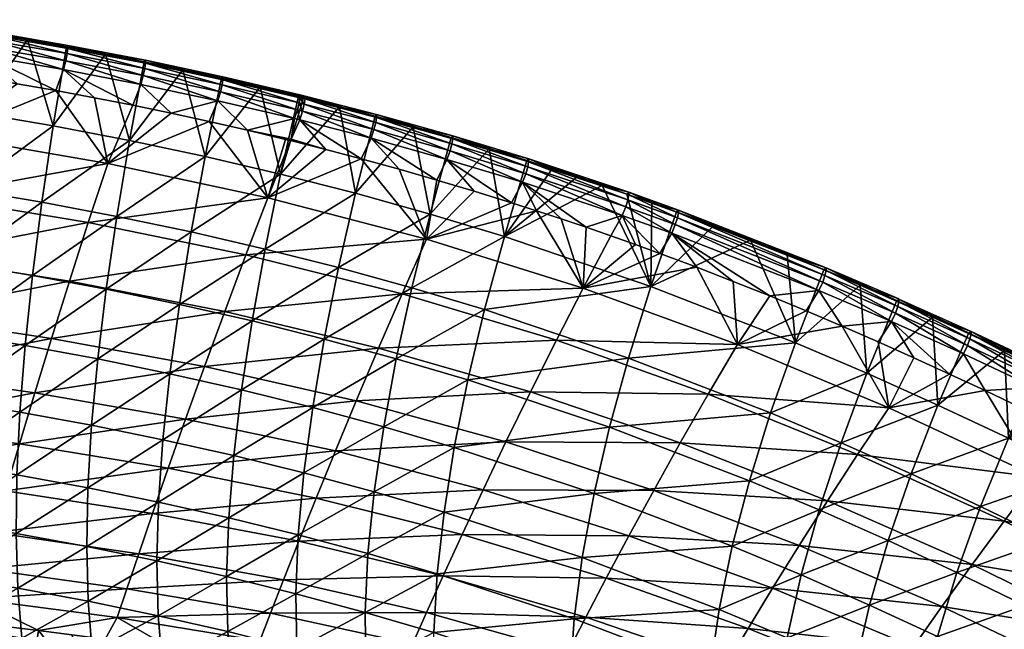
# Model space of a CAD drawing. Header units: millimetres. Extents: x -296 to 288, y -231 to 354.
# Tile 339 of 345: x 83 to 164, y 299 to 349. Entities that reach past the tile are written whole.
import ezdxf

# ---------------------------------------------------------------- set-up
doc = ezdxf.new("R2010")
doc.units = ezdxf.units.MM
doc.header["$MEASUREMENT"] = 0
doc.layers.add('Výchozí', color=7, linetype='Continuous', true_color=0x000000)

msp = doc.modelspace()

# ---------------------------------------------------------------- meshes
at = {"layer": 'Výchozí'}
mesh = msp.add_polyface(dxfattribs=at)
corners = [(74.26, 348.495, 304.073), (74.264, 348.742, 303.21), (74.264, 348.742, 303.21), (74.26, 348.495, 304.073), (74.214, 348.059, 304.832), (74.214, 348.059, 304.832), (74.26, 348.495, 304.073), (74.214, 348.059, 304.832), (80.698, 347.492, 304.083), (80.701, 347.738, 303.219), (74.264, 348.742, 303.21), (74.26, 348.495, 304.073), (80.648, 347.058, 304.84), (80.542, 346.461, 305.457), (74.116, 347.459, 305.452), (80.371, 345.735, 305.905), (73.957, 346.731, 305.904), (87.119, 346.384, 304.092), (87.121, 346.629, 303.228), (87.066, 345.953, 304.847), (86.952, 345.358, 305.461), (86.768, 344.635, 305.906), (86.769, 344.635, 305.906), (77.392, 348.134, 301.273), (74.176, 348.625, 301.275), (83.813, 347.077, 301.27), (80.605, 347.618, 301.272), (87.017, 346.507, 301.268), (74.176, 348.625, 301.275), (74.176, 348.625, 301.275), (82.973, 343.475, 306.247), (86.147, 342.913, 306.245), (86.147, 342.913, 306.245), (76.609, 344.518, 306.251), (79.793, 344.009, 306.249), (73.423, 345.003, 306.252), (79.793, 344.009, 306.249)]
mesh.append_faces([[corners[k] for k in face] for face in [(0, 1, 2, 2), (0, 2, 3, 3), (4, 0, 3, 3), (5, 6, 7, 7), (8, 9, 10, 10), (8, 10, 11, 11), (12, 8, 11, 11), (12, 11, 5, 5), (13, 12, 5, 5), (13, 5, 14, 14), (15, 13, 14, 14), (15, 14, 16, 16), (17, 18, 9, 9), (17, 9, 8, 8), (19, 17, 8, 8), (19, 8, 12, 12), (20, 19, 12, 12), (20, 12, 13, 13), (21, 20, 13, 13), (21, 13, 15, 15), (22, 20, 21, 21), (10, 23, 24, 24), (9, 25, 26, 26), (18, 27, 25, 25), (9, 26, 23, 23), (28, 2, 1, 1), (29, 10, 24, 24), (18, 25, 9, 9), (10, 9, 23, 23), (15, 30, 31, 31), (15, 31, 21, 21), (21, 31, 32, 32), (21, 32, 22, 22), (16, 33, 34, 34), (16, 34, 15, 15), (16, 35, 33, 33), (30, 15, 36, 36)]])
mesh = msp.add_polyface(dxfattribs=at)
corners = [(95.528, 319.613, 201.071), (96.306, 325.316, 228.185), (102.282, 323.952, 228.286), (91.155, 332.56, 254.018), (92.199, 338.805, 278.489), (98.437, 337.484, 278.516), (97.279, 331.278, 254.078), (90.282, 326.562, 228.089), (89.591, 320.828, 200.938), (84.992, 333.721, 253.964), (85.926, 340.001, 278.464), (84.219, 327.688, 228.003), (83.615, 321.925, 200.818), (78.793, 334.771, 253.915), (79.623, 341.083, 278.443), (78.119, 328.707, 227.925), (77.604, 322.915, 200.71), (72.548, 335.726, 253.87), (73.289, 342.065, 278.422), (71.953, 329.636, 227.854), (71.508, 323.821, 200.61), (99.771, 343.918, 301.26), (102.941, 343.189, 301.257), (93.407, 345.278, 301.264), (96.593, 344.615, 301.262), (90.215, 345.908, 301.266), (93.407, 345.278, 301.264), (87.017, 346.507, 301.268), (90.215, 345.908, 301.266), (96.593, 344.615, 301.262), (99.771, 343.918, 301.26), (87.017, 346.507, 301.268), (87.017, 346.507, 301.268), (83.813, 347.077, 301.27), (87.017, 346.507, 301.268), (77.392, 348.134, 301.273), (80.605, 347.618, 301.272), (80.605, 347.618, 301.272), (83.813, 347.077, 301.27), (87.266, 327.217, 304.969), (74.388, 329.252, 305.088), (73.119, 324.429, 303.602), (85.797, 322.523, 303.455), (100.032, 324.731, 304.83), (88.809, 332.045, 305.844), (75.72, 334.213, 305.923), (101.775, 329.388, 305.751), (90.409, 336.908, 306.132), (77.101, 339.208, 306.164), (103.584, 334.081, 306.094), (82.973, 343.475, 306.247), (79.793, 344.009, 306.249), (76.609, 344.518, 306.251), (86.147, 342.913, 306.245), (82.973, 343.475, 306.247), (73.423, 345.003, 306.252), (98.766, 340.361, 306.238), (89.315, 342.322, 306.243), (86.147, 342.913, 306.245), (92.474, 341.7, 306.241), (95.624, 341.047, 306.239), (86.147, 342.913, 306.245)]
mesh.append_faces([[corners[k] for k in face] for face in [(0, 1, 2, 2), (3, 4, 5, 5), (3, 5, 6, 6), (7, 3, 6, 6), (7, 6, 1, 1), (8, 7, 1, 1), (9, 10, 4, 4), (9, 4, 3, 3), (11, 9, 3, 3), (11, 3, 7, 7), (12, 11, 7, 7), (12, 7, 8, 8), (13, 14, 10, 10), (13, 10, 9, 9), (15, 13, 9, 9), (15, 9, 11, 11), (16, 15, 11, 11), (16, 11, 12, 12), (17, 18, 14, 14), (17, 14, 13, 13), (19, 13, 15, 15), (20, 15, 16, 16), (21, 22, 5, 5), (23, 24, 4, 4), (25, 26, 4, 4), (27, 28, 10, 10), (5, 29, 30, 30), (31, 32, 10, 10), (33, 34, 10, 10), (35, 36, 14, 14), (37, 38, 14, 14), (24, 5, 4, 4), (38, 10, 14, 14), (10, 28, 4, 4), (39, 40, 41, 41), (39, 41, 42, 42), (43, 39, 42, 42), (44, 45, 40, 40), (44, 40, 39, 39), (46, 44, 39, 39), (46, 39, 43, 43), (47, 48, 45, 45), (47, 45, 44, 44), (49, 47, 44, 44), (49, 44, 46, 46), (50, 51, 48, 48), (48, 51, 52, 52), (53, 54, 48, 48), (55, 48, 52, 52), (47, 49, 56, 56), (57, 58, 47, 47), (47, 59, 57, 57), (47, 56, 60, 60), (59, 47, 60, 60), (47, 58, 61, 61), (61, 48, 47, 47)]])
mesh = msp.add_polyface(dxfattribs=at)
corners = [(87.119, 346.384, 304.092), (87.121, 346.629, 303.228), (87.121, 346.629, 303.228), (87.119, 346.384, 304.092), (87.066, 345.953, 304.847), (87.066, 345.953, 304.847), (86.953, 345.358, 305.461), (86.952, 345.358, 305.461), (86.769, 344.635, 305.906), (93.516, 345.16, 304.101), (93.519, 345.403, 303.237), (93.459, 344.731, 304.855), (93.337, 344.139, 305.465), (93.14, 343.419, 305.907), (99.883, 343.807, 304.111), (99.887, 344.047, 303.246), (99.821, 343.38, 304.862), (99.69, 342.793, 305.469), (99.478, 342.076, 305.908), (90.215, 345.908, 301.266), (87.017, 346.507, 301.268), (96.593, 344.615, 301.262), (93.407, 345.278, 301.264), (87.017, 346.507, 301.268), (89.315, 342.322, 306.243), (92.474, 341.7, 306.241), (92.474, 341.7, 306.241), (95.624, 341.047, 306.239), (86.147, 342.913, 306.245), (98.766, 340.361, 306.238)]
mesh.append_faces([[corners[k] for k in face] for face in [(0, 1, 2, 2), (0, 2, 3, 3), (4, 0, 3, 3), (4, 3, 5, 5), (6, 4, 5, 5), (6, 5, 7, 7), (8, 6, 7, 7), (9, 10, 1, 1), (9, 1, 0, 0), (11, 9, 0, 0), (11, 0, 4, 4), (12, 11, 4, 4), (12, 4, 6, 6), (13, 12, 6, 6), (13, 6, 8, 8), (14, 15, 10, 10), (14, 10, 9, 9), (16, 14, 9, 9), (16, 9, 11, 11), (17, 16, 11, 11), (17, 11, 12, 12), (18, 17, 12, 12), (18, 12, 13, 13), (1, 19, 20, 20), (10, 21, 22, 22), (10, 22, 19, 19), (23, 2, 1, 1), (23, 1, 20, 20), (10, 19, 1, 1), (10, 15, 21, 21), (8, 24, 25, 25), (8, 25, 13, 13), (13, 26, 27, 27), (13, 27, 18, 18), (8, 28, 24, 24), (18, 27, 29, 29)]])
mesh = msp.add_polyface(dxfattribs=at)
corners = [(106.22, 342.322, 304.118), (106.226, 342.56, 303.253), (99.887, 344.047, 303.246), (99.883, 343.807, 304.111), (106.153, 341.899, 304.867), (99.821, 343.38, 304.862), (106.013, 341.315, 305.471), (99.69, 342.793, 305.469), (105.787, 340.601, 305.907), (99.478, 342.076, 305.908), (106.221, 342.321, 304.118), (106.227, 342.559, 303.253), (106.154, 341.898, 304.867), (106.014, 341.314, 305.471), (105.788, 340.601, 305.907), (106.642, 342.218, 304.118), (106.575, 341.795, 304.867), (106.434, 341.211, 305.471), (106.207, 340.498, 305.907), (99.771, 343.918, 301.26), (96.593, 344.615, 301.262), (102.941, 343.189, 301.257), (106.537, 342.355, 301.383), (106.105, 342.427, 301.254), (106.105, 342.427, 301.254), (98.766, 340.361, 306.238), (101.9, 339.643, 306.235), (105.027, 338.892, 306.231), (105.504, 338.901, 306.233), (105.028, 338.891, 306.231), (108.358, 338.053, 306.227), (105.444, 338.789, 306.231)]
mesh.append_faces([[corners[k] for k in face] for face in [(0, 1, 2, 2), (0, 2, 3, 3), (4, 0, 3, 3), (4, 3, 5, 5), (6, 4, 5, 5), (6, 5, 7, 7), (8, 6, 7, 7), (8, 7, 9, 9), (10, 11, 1, 1), (10, 1, 0, 0), (12, 10, 0, 0), (12, 0, 4, 4), (13, 12, 4, 4), (13, 4, 6, 6), (14, 13, 6, 6), (14, 6, 8, 8), (15, 11, 10, 10), (16, 10, 12, 12), (17, 16, 12, 12), (17, 12, 13, 13), (18, 17, 13, 13), (18, 13, 14, 14), (2, 19, 20, 20), (21, 1, 22, 22), (21, 22, 23, 23), (1, 21, 19, 19), (1, 19, 2, 2), (24, 23, 22, 22), (9, 25, 26, 26), (9, 26, 8, 8), (26, 27, 28, 28), (27, 29, 28, 28), (26, 28, 8, 8), (28, 18, 14, 14), (30, 28, 31, 31), (28, 29, 31, 31), (14, 8, 28, 28)]])
mesh = msp.add_polyface(dxfattribs=at)
corners = [(115.43, 326.683, 254.273), (116.941, 332.749, 278.594), (123.041, 330.904, 278.622), (121.42, 324.89, 254.345), (114.15, 320.85, 228.504), (120.043, 319.104, 228.624), (113.113, 315.256, 201.524), (109.406, 328.344, 254.205), (110.804, 334.459, 278.568), (108.225, 322.466, 228.392), (107.271, 316.835, 201.363), (103.36, 329.874, 254.141), (104.637, 336.036, 278.543), (102.282, 323.952, 228.286), (101.416, 318.283, 201.213), (97.279, 331.278, 254.078), (98.437, 337.484, 278.516), (96.306, 325.316, 228.185), (95.528, 319.613, 201.071), (118.671, 339.042, 301.231), (121.789, 338.11, 301.224), (112.406, 340.802, 301.243), (115.543, 339.939, 301.237), (115.543, 339.939, 301.237), (118.671, 339.042, 301.231), (106.526, 342.323, 301.253), (109.47, 341.577, 301.249), (106.105, 342.427, 301.254), (106.526, 342.323, 301.253), (102.941, 343.189, 301.257), (106.105, 342.427, 301.254), (102.941, 343.189, 301.257), (106.105, 342.427, 301.254), (106.105, 342.427, 301.254), (109.47, 341.577, 301.249), (112.406, 340.802, 301.243), (112.697, 321.724, 304.64), (100.032, 324.731, 304.83), (98.372, 320.204, 303.284), (110.856, 317.393, 303.052), (125.193, 318.123, 304.434), (114.634, 326.181, 305.62), (101.775, 329.388, 305.751), (127.317, 322.369, 305.479), (116.643, 330.675, 306.032), (103.584, 334.081, 306.094), (129.522, 326.655, 305.965), (101.9, 339.643, 306.235), (105.027, 338.892, 306.231), (105.028, 338.891, 306.231), (108.358, 338.053, 306.227), (105.444, 338.789, 306.231), (105.028, 338.891, 306.231), (111.266, 337.288, 306.221), (108.358, 338.053, 306.227), (98.766, 340.361, 306.238), (117.473, 335.55, 306.209), (114.374, 336.436, 306.215), (111.266, 337.288, 306.221), (120.561, 334.629, 306.202), (123.638, 333.675, 306.196), (123.638, 333.675, 306.196), (125.683, 333.019, 306.192)]
mesh.append_faces([[corners[k] for k in face] for face in [(0, 1, 2, 2), (0, 2, 3, 3), (4, 0, 3, 3), (4, 3, 5, 5), (6, 4, 5, 5), (7, 8, 1, 1), (7, 1, 0, 0), (9, 7, 0, 0), (9, 0, 4, 4), (10, 9, 4, 4), (11, 12, 8, 8), (11, 8, 7, 7), (13, 11, 7, 7), (13, 7, 9, 9), (14, 13, 9, 9), (14, 9, 10, 10), (15, 16, 12, 12), (15, 12, 11, 11), (17, 15, 11, 11), (17, 11, 13, 13), (18, 13, 14, 14), (1, 19, 20, 20), (8, 21, 22, 22), (1, 23, 24, 24), (12, 25, 26, 26), (12, 27, 28, 28), (12, 29, 30, 30), (16, 31, 12, 12), (12, 32, 33, 33), (8, 34, 35, 35), (1, 20, 2, 2), (12, 26, 8, 8), (1, 8, 22, 22), (36, 37, 38, 38), (36, 38, 39, 39), (40, 36, 39, 39), (41, 42, 37, 37), (41, 37, 36, 36), (43, 41, 36, 36), (43, 36, 40, 40), (44, 45, 42, 42), (44, 42, 41, 41), (46, 44, 41, 41), (47, 45, 48, 48), (49, 48, 45, 45), (50, 51, 45, 45), (52, 45, 51, 51), (53, 54, 45, 45), (55, 45, 47, 47), (56, 57, 44, 44), (58, 44, 57, 57), (59, 44, 60, 60), (61, 44, 62, 62), (56, 44, 59, 59), (58, 45, 44, 44)]])
mesh = msp.add_polyface(dxfattribs=at)
corners = [(106.642, 342.218, 304.118), (106.648, 342.456, 303.253), (106.227, 342.559, 303.253), (106.575, 341.795, 304.867), (106.221, 342.321, 304.118), (112.529, 340.703, 304.121), (112.535, 340.939, 303.255), (112.458, 340.283, 304.868), (112.31, 339.703, 305.469), (106.434, 341.211, 305.471), (112.07, 338.993, 305.901), (106.207, 340.498, 305.907), (118.802, 338.949, 304.122), (118.808, 339.183, 303.255), (118.728, 338.533, 304.866), (118.572, 337.956, 305.464), (118.32, 337.25, 305.894), (106.226, 342.56, 303.253), (106.537, 342.355, 301.383), (109.47, 341.577, 301.249), (106.526, 342.323, 301.253), (115.543, 339.939, 301.237), (112.406, 340.802, 301.243), (121.789, 338.11, 301.224), (118.671, 339.042, 301.231), (114.374, 336.436, 306.215), (117.473, 335.55, 306.209), (108.358, 338.053, 306.227), (111.266, 337.288, 306.221), (105.504, 338.901, 306.233), (117.473, 335.55, 306.209), (120.561, 334.629, 306.202), (106.105, 342.427, 301.254)]
mesh.append_faces([[corners[k] for k in face] for face in [(0, 1, 2, 2), (3, 0, 4, 4), (5, 6, 1, 1), (5, 1, 0, 0), (7, 5, 0, 0), (7, 0, 3, 3), (8, 7, 3, 3), (8, 3, 9, 9), (10, 8, 9, 9), (10, 9, 11, 11), (12, 13, 6, 6), (12, 6, 5, 5), (14, 12, 5, 5), (14, 5, 7, 7), (15, 14, 7, 7), (15, 7, 8, 8), (16, 15, 8, 8), (16, 8, 10, 10), (17, 2, 18, 18), (18, 19, 20, 20), (6, 21, 22, 22), (6, 22, 19, 19), (13, 23, 24, 24), (13, 24, 21, 21), (18, 2, 1, 1), (1, 19, 18, 18), (6, 19, 1, 1), (21, 6, 13, 13), (10, 25, 26, 26), (10, 26, 16, 16), (11, 27, 28, 28), (11, 28, 10, 10), (11, 29, 27, 27), (28, 25, 10, 10), (16, 30, 31, 31), (20, 32, 18, 18)]])
mesh = msp.add_polyface(dxfattribs=at)
corners = [(125.035, 337.058, 304.122), (125.041, 337.289, 303.255), (118.808, 339.183, 303.255), (118.802, 338.949, 304.122), (124.958, 336.645, 304.865), (118.728, 338.533, 304.866), (124.794, 336.072, 305.459), (118.572, 337.956, 305.464), (124.53, 335.37, 305.886), (118.32, 337.25, 305.894), (133.276, 334.319, 304.124), (133.281, 334.546, 303.256), (133.195, 333.91, 304.864), (133.021, 333.343, 305.454), (132.74, 332.645, 305.876), (137.367, 332.855, 304.125), (137.371, 333.081, 303.257), (137.284, 332.449, 304.864), (137.105, 331.884, 305.451), (126.961, 336.48, 301.214), (124.896, 337.144, 301.218), (129.02, 335.8, 301.209), (121.789, 338.11, 301.224), (133.124, 334.394, 301.202), (131.075, 335.105, 301.206), (137.207, 332.926, 301.194), (135.168, 333.668, 301.198), (129.76, 331.66, 306.184), (120.561, 334.629, 306.202), (123.638, 333.675, 306.196), (125.683, 333.019, 306.192), (127.724, 332.347, 306.188)]
mesh.append_faces([[corners[k] for k in face] for face in [(0, 1, 2, 2), (0, 2, 3, 3), (4, 0, 3, 3), (4, 3, 5, 5), (6, 4, 5, 5), (6, 5, 7, 7), (8, 6, 7, 7), (8, 7, 9, 9), (10, 11, 1, 1), (10, 1, 0, 0), (12, 10, 0, 0), (12, 0, 4, 4), (13, 12, 4, 4), (13, 4, 6, 6), (14, 13, 6, 6), (14, 6, 8, 8), (15, 16, 11, 11), (15, 11, 10, 10), (17, 15, 10, 10), (17, 10, 12, 12), (18, 17, 12, 12), (18, 12, 13, 13), (1, 19, 20, 20), (1, 21, 19, 19), (1, 20, 22, 22), (11, 23, 24, 24), (16, 25, 26, 26), (11, 26, 23, 23), (11, 24, 21, 21), (1, 22, 2, 2), (16, 26, 11, 11), (21, 1, 11, 11), (8, 27, 14, 14), (9, 28, 29, 29), (9, 29, 8, 8), (8, 29, 30, 30), (31, 8, 30, 30)]])
mesh = msp.add_polyface(dxfattribs=at)
corners = [(150.739, 313.934, 254.791), (152.866, 319.659, 278.808), (158.708, 317.04, 278.854), (144.947, 316.383, 254.691), (146.986, 322.166, 278.765), (133.263, 320.903, 254.508), (135.103, 326.804, 278.688), (131.699, 315.219, 228.89), (121.42, 324.89, 254.345), (123.041, 330.904, 278.622), (120.043, 319.104, 228.624), (118.924, 313.55, 201.694), (155.297, 325.594, 301.162), (158.268, 324.268, 301.157), (152.312, 326.893, 301.167), (155.294, 325.595, 301.162), (149.318, 328.162, 301.172), (149.318, 328.162, 301.172), (152.312, 326.893, 301.167), (155.294, 325.595, 301.162), (155.297, 325.594, 301.162), (140.254, 331.784, 301.188), (143.288, 330.609, 301.183), (137.207, 332.926, 301.194), (140.254, 331.784, 301.188), (133.124, 334.394, 301.202), (135.168, 333.668, 301.198), (137.207, 332.926, 301.194), (135.168, 333.668, 301.198), (131.075, 335.105, 301.206), (133.124, 334.394, 301.202), (146.309, 329.401, 301.177), (143.288, 330.609, 301.183), (146.309, 329.401, 301.177), (126.961, 336.48, 301.214), (129.02, 335.8, 301.209), (124.896, 337.144, 301.218), (126.961, 336.48, 301.214), (121.789, 338.11, 301.224), (124.896, 337.144, 301.218), (131.075, 335.105, 301.206), (137.515, 313.919, 304.22), (125.193, 318.123, 304.434), (123.174, 313.998, 302.799), (139.819, 317.943, 305.333), (127.317, 322.369, 305.479), (152.101, 312.959, 305.182), (129.522, 326.655, 305.965), (114.634, 326.181, 305.62), (142.211, 322.008, 305.899), (154.673, 316.799, 305.834), (138.863, 328.373, 306.167), (150.828, 323.525, 306.145), (125.683, 333.019, 306.192), (116.643, 330.675, 306.032), (133.818, 330.238, 306.176), (131.791, 330.957, 306.18), (135.84, 329.504, 306.172), (133.818, 330.238, 306.176), (141.874, 327.208, 306.161), (135.84, 329.504, 306.172), (129.76, 331.66, 306.184), (127.724, 332.347, 306.188), (144.873, 326.011, 306.156), (147.858, 324.782, 306.15), (147.858, 324.782, 306.15), (153.788, 322.237, 306.14), (156.733, 320.924, 306.136), (153.785, 322.239, 306.14), (147.858, 324.782, 306.15)]
mesh.append_faces([[corners[k] for k in face] for face in [(0, 1, 2, 2), (3, 4, 1, 1), (3, 1, 0, 0), (5, 6, 4, 4), (5, 4, 3, 3), (7, 5, 3, 3), (8, 9, 6, 6), (8, 6, 5, 5), (10, 8, 5, 5), (10, 5, 7, 7), (11, 10, 7, 7), (1, 12, 13, 13), (1, 14, 15, 15), (4, 16, 17, 17), (4, 17, 18, 18), (1, 19, 20, 20), (18, 1, 4, 4), (6, 21, 22, 22), (6, 22, 4, 4), (6, 23, 24, 24), (25, 26, 6, 6), (27, 6, 28, 28), (6, 29, 30, 30), (31, 4, 32, 32), (33, 16, 4, 4), (9, 29, 6, 6), (9, 34, 35, 35), (9, 36, 37, 37), (9, 38, 39, 39), (9, 35, 40, 40), (41, 42, 43, 43), (44, 45, 42, 42), (44, 42, 41, 41), (46, 44, 41, 41), (47, 48, 45, 45), (49, 47, 45, 45), (49, 45, 44, 44), (50, 49, 44, 44), (50, 44, 46, 46), (47, 49, 51, 51), (49, 50, 52, 52), (53, 54, 47, 47), (55, 56, 47, 47), (57, 58, 47, 47), (59, 51, 49, 49), (51, 60, 47, 47), (47, 56, 61, 61), (47, 61, 62, 62), (62, 53, 47, 47), (59, 49, 63, 63), (49, 52, 64, 64), (63, 49, 65, 65), (66, 50, 67, 67), (52, 50, 68, 68), (49, 64, 69, 69), (50, 66, 68, 68)]])
mesh = msp.add_polyface(dxfattribs=at)
corners = [(136.816, 331.188, 305.872), (137.105, 331.884, 305.451), (133.021, 333.343, 305.454), (132.74, 332.645, 305.876), (149.504, 328.104, 304.13), (149.505, 328.325, 303.261), (137.371, 333.081, 303.257), (137.367, 332.855, 304.125), (149.417, 327.704, 304.864), (137.284, 332.449, 304.864), (149.227, 327.146, 305.445), (148.916, 326.457, 305.859), (149.418, 327.704, 304.864), (149.504, 328.104, 304.13), (149.227, 327.146, 305.445), (148.916, 326.457, 305.859), (140.254, 331.784, 301.188), (137.207, 332.926, 301.194), (146.309, 329.401, 301.177), (143.288, 330.609, 301.183), (149.318, 328.162, 301.172), (149.505, 328.325, 303.261), (149.318, 328.162, 301.172), (149.505, 328.325, 303.261), (149.318, 328.162, 301.172), (124.53, 335.37, 305.886), (127.724, 332.347, 306.188), (129.76, 331.66, 306.184), (141.874, 327.208, 306.161), (144.873, 326.011, 306.156), (147.858, 324.782, 306.15), (147.858, 324.782, 306.15), (133.818, 330.238, 306.176), (135.84, 329.504, 306.172), (131.791, 330.957, 306.18), (129.76, 331.66, 306.184), (138.863, 328.373, 306.167), (141.874, 327.208, 306.161), (144.873, 326.011, 306.156), (150.828, 323.525, 306.145)]
mesh.append_faces([[corners[k] for k in face] for face in [(0, 1, 2, 2), (0, 2, 3, 3), (4, 5, 6, 6), (4, 6, 7, 7), (8, 4, 7, 7), (8, 7, 9, 9), (10, 8, 9, 9), (10, 9, 1, 1), (11, 10, 1, 1), (11, 1, 0, 0), (12, 13, 4, 4), (12, 4, 8, 8), (14, 12, 8, 8), (14, 8, 10, 10), (15, 14, 10, 10), (15, 10, 11, 11), (6, 16, 17, 17), (5, 18, 19, 19), (20, 5, 21, 21), (22, 23, 24, 24), (5, 20, 18, 18), (6, 19, 16, 16), (19, 6, 5, 5), (25, 26, 27, 27), (0, 28, 29, 29), (0, 29, 11, 11), (11, 30, 31, 31), (11, 31, 15, 15), (3, 32, 33, 33), (3, 33, 0, 0), (3, 34, 32, 32), (34, 3, 35, 35), (0, 36, 37, 37), (11, 38, 30, 30), (39, 15, 31, 31), (36, 0, 33, 33)]])
mesh = msp.add_polyface(dxfattribs=at)
corners = [(149.504, 328.104, 304.13), (149.505, 328.325, 303.261), (149.505, 328.325, 303.261), (149.504, 328.104, 304.13), (155.492, 325.544, 304.133), (155.491, 325.763, 303.263), (155.403, 325.147, 304.865), (149.418, 327.704, 304.864), (155.207, 324.593, 305.443), (149.227, 327.146, 305.445), (154.883, 323.909, 305.854), (148.916, 326.457, 305.859), (155.495, 325.543, 304.133), (155.495, 325.761, 303.263), (155.407, 325.146, 304.865), (155.21, 324.592, 305.443), (154.887, 323.907, 305.854), (161.437, 322.873, 304.137), (161.345, 322.48, 304.867), (161.141, 321.931, 305.442), (160.806, 321.25, 305.85), (152.312, 326.893, 301.167), (149.318, 328.162, 301.172), (155.294, 325.595, 301.162), (155.294, 325.595, 301.163), (155.297, 325.594, 301.163), (155.297, 325.594, 301.162), (158.268, 324.268, 301.157), (161.435, 323.089, 303.267), (150.828, 323.525, 306.145), (153.786, 322.24, 306.14), (153.789, 322.238, 306.14)]
mesh.append_faces([[corners[k] for k in face] for face in [(0, 1, 2, 2), (0, 2, 3, 3), (4, 5, 1, 1), (4, 1, 0, 0), (6, 4, 0, 0), (6, 0, 7, 7), (8, 6, 7, 7), (8, 7, 9, 9), (10, 8, 9, 9), (10, 9, 11, 11), (12, 13, 5, 5), (12, 5, 4, 4), (14, 12, 4, 4), (14, 4, 6, 6), (15, 14, 6, 6), (15, 6, 8, 8), (16, 15, 8, 8), (16, 8, 10, 10), (17, 13, 12, 12), (18, 12, 14, 14), (19, 14, 15, 15), (20, 15, 16, 16), (1, 21, 22, 22), (23, 24, 25, 25), (23, 25, 26, 26), (25, 27, 26, 26), (5, 21, 1, 1), (5, 13, 25, 25), (5, 25, 24, 24), (25, 13, 27, 27), (28, 27, 13, 13), (21, 5, 24, 24), (24, 23, 21, 21), (29, 10, 11, 11), (30, 31, 16, 16), (30, 16, 10, 10), (30, 10, 29, 29)]])
mesh = msp.add_polyface(dxfattribs=at)
corners = [(161.437, 322.873, 304.137), (161.435, 323.089, 303.267), (155.495, 325.761, 303.263), (161.345, 322.48, 304.867), (155.495, 325.543, 304.133), (161.141, 321.931, 305.442), (155.407, 325.146, 304.865), (160.806, 321.25, 305.85), (155.21, 324.592, 305.443), (161.437, 322.873, 304.137), (161.435, 323.089, 303.267), (161.345, 322.48, 304.867), (161.142, 321.93, 305.442), (160.806, 321.25, 305.85), (167.33, 320.101, 304.141), (167.327, 320.313, 303.27), (167.235, 319.711, 304.869), (167.024, 319.166, 305.441), (166.677, 318.49, 305.846), (161.228, 322.916, 301.152), (158.268, 324.268, 301.157), (161.228, 322.916, 301.152), (167.111, 320.135, 301.144), (167.111, 320.135, 301.143), (164.176, 321.538, 301.148), (154.887, 323.907, 305.854), (159.666, 319.586, 306.131), (159.666, 319.586, 306.131), (162.586, 318.222, 306.127), (166.678, 318.489, 305.846), (165.494, 316.832, 306.122), (165.496, 316.832, 306.122), (165.495, 316.831, 306.122), (165.494, 316.832, 306.122)]
mesh.append_faces([[corners[k] for k in face] for face in [(0, 1, 2, 2), (3, 0, 4, 4), (5, 3, 6, 6), (7, 5, 8, 8), (9, 10, 1, 1), (9, 1, 0, 0), (11, 9, 0, 0), (11, 0, 3, 3), (12, 11, 3, 3), (12, 3, 5, 5), (13, 12, 5, 5), (13, 5, 7, 7), (14, 15, 10, 10), (14, 10, 9, 9), (16, 14, 9, 9), (16, 9, 11, 11), (17, 16, 11, 11), (17, 11, 12, 12), (18, 17, 12, 12), (18, 12, 13, 13), (1, 19, 20, 20), (19, 1, 10, 10), (19, 10, 21, 21), (22, 23, 24, 24), (15, 24, 10, 10), (21, 10, 24, 24), (25, 26, 7, 7), (27, 13, 7, 7), (27, 7, 26, 26), (18, 13, 28, 28), (29, 30, 31, 31), (30, 18, 28, 28), (32, 31, 30, 30), (32, 30, 33, 33), (28, 33, 30, 30), (28, 13, 27, 27)]])
mesh = msp.add_polyface(dxfattribs=at)
corners = [(71.215, 318.305, 172.375), (71.508, 323.821, 200.61), (77.604, 322.915, 200.71), (77.252, 317.418, 172.505), (71.075, 313.117, 143.385), (77.067, 312.24, 143.547), (71.091, 308.281, 113.877), (77.054, 307.405, 114.072), (71.265, 303.824, 84.087), (77.216, 302.937, 84.316), (71.599, 299.772, 54.25), (65.079, 319.124, 172.255), (64.967, 313.928, 143.236), (64.998, 309.093, 113.697), (65.172, 304.647, 83.875), (65.491, 300.62, 54.004), (58.869, 319.88, 172.144), (65.332, 324.654, 200.517), (58.774, 314.678, 143.099), (58.809, 309.845, 113.532), (58.975, 305.411, 83.68), (59.273, 301.406, 53.78), (46.439, 321.174, 171.958), (59.095, 325.421, 200.432), (46.373, 315.96, 142.868), (46.412, 311.129, 113.256), (46.556, 306.714, 83.355), (46.805, 302.748, 53.403), (68.21, 304.957, 287.625), (56.287, 306.118, 287.719), (55.761, 303.558, 283.149), (67.585, 302.439, 283.084), (80.124, 303.563, 287.513), (79.405, 301.105, 283.006), (68.966, 308.007, 291.8), (56.92, 309.225, 291.917), (80.995, 306.538, 291.66), (69.844, 311.549, 295.55), (57.657, 312.838, 295.683), (82.009, 309.988, 295.391), (70.836, 315.503, 298.792), (58.487, 316.873, 298.932), (83.154, 313.837, 298.626), (71.932, 319.828, 301.496), (59.405, 321.289, 301.633), (84.422, 318.046, 301.333), (73.119, 324.429, 303.602), (85.797, 322.523, 303.455), (55.349, 301.59, 278.287), (62.45, 300.953, 278.268), (62.45, 300.953, 278.268), (69.541, 300.244, 278.248), (69.541, 300.244, 278.248), (73.718, 299.792, 278.236)]
mesh.append_faces([[corners[k] for k in face] for face in [(0, 1, 2, 2), (0, 2, 3, 3), (4, 0, 3, 3), (4, 3, 5, 5), (6, 4, 5, 5), (6, 5, 7, 7), (8, 6, 7, 7), (8, 7, 9, 9), (10, 8, 9, 9), (11, 1, 0, 0), (12, 11, 0, 0), (12, 0, 4, 4), (13, 12, 4, 4), (13, 4, 6, 6), (14, 13, 6, 6), (14, 6, 8, 8), (15, 14, 8, 8), (15, 8, 10, 10), (16, 17, 11, 11), (18, 16, 11, 11), (18, 11, 12, 12), (19, 18, 12, 12), (19, 12, 13, 13), (20, 19, 13, 13), (20, 13, 14, 14), (21, 20, 14, 14), (21, 14, 15, 15), (22, 23, 16, 16), (24, 16, 18, 18), (25, 18, 19, 19), (26, 19, 20, 20), (27, 20, 21, 21), (28, 29, 30, 30), (28, 30, 31, 31), (32, 28, 31, 31), (32, 31, 33, 33), (34, 35, 29, 29), (34, 29, 28, 28), (36, 34, 28, 28), (37, 38, 35, 35), (37, 35, 34, 34), (39, 37, 34, 34), (40, 41, 38, 38), (40, 38, 37, 37), (42, 40, 37, 37), (43, 44, 41, 41), (43, 41, 40, 40), (45, 43, 40, 40), (46, 44, 43, 43), (47, 46, 43, 43), (48, 49, 30, 30), (31, 50, 51, 51), (52, 53, 31, 31), (50, 31, 30, 30), (53, 33, 31, 31)]])
mesh = msp.add_polyface(dxfattribs=at)
corners = [(94.955, 314.185, 172.974), (95.528, 319.613, 201.071), (101.416, 318.283, 201.213), (100.772, 312.881, 173.159), (94.597, 309.047, 144.13), (100.361, 307.756, 144.362), (94.463, 304.214, 114.776), (100.193, 302.922, 115.057), (94.564, 299.702, 85.149), (89.591, 320.828, 200.938), (96.306, 325.316, 228.185), (89.088, 315.377, 172.801), (88.784, 310.226, 143.915), (88.685, 305.395, 114.516), (88.801, 300.901, 84.841), (83.186, 316.451, 172.644), (83.615, 321.925, 200.818), (82.939, 311.287, 143.72), (82.881, 306.455, 114.281), (83.018, 301.975, 84.564), (77.252, 317.418, 172.505), (77.604, 322.915, 200.71), (77.067, 312.24, 143.547), (77.054, 307.405, 114.072), (77.216, 302.937, 84.316), (77.558, 298.858, 54.517), (91.987, 301.924, 287.38), (80.124, 303.563, 287.513), (79.405, 301.105, 283.006), (91.185, 299.552, 282.914), (80.995, 306.538, 291.66), (68.21, 304.957, 287.625), (92.962, 304.793, 291.497), (104.872, 302.659, 291.248), (82.009, 309.988, 295.391), (68.966, 308.007, 291.8), (94.102, 308.12, 295.207), (106.129, 305.839, 294.94), (83.154, 313.837, 298.626), (69.844, 311.549, 295.55), (95.391, 311.831, 298.433), (107.554, 309.386, 298.163), (84.422, 318.046, 301.333), (70.836, 315.503, 298.792), (96.821, 315.888, 301.144), (109.136, 313.265, 300.885), (85.797, 322.523, 303.455), (71.932, 319.828, 301.496), (98.372, 320.204, 303.284), (100.032, 324.731, 304.83)]
mesh.append_faces([[corners[k] for k in face] for face in [(0, 1, 2, 2), (0, 2, 3, 3), (4, 0, 3, 3), (4, 3, 5, 5), (6, 4, 5, 5), (6, 5, 7, 7), (8, 6, 7, 7), (9, 10, 1, 1), (11, 9, 1, 1), (11, 1, 0, 0), (12, 11, 0, 0), (12, 0, 4, 4), (13, 12, 4, 4), (13, 4, 6, 6), (14, 13, 6, 6), (14, 6, 8, 8), (15, 16, 9, 9), (15, 9, 11, 11), (17, 15, 11, 11), (17, 11, 12, 12), (18, 17, 12, 12), (18, 12, 13, 13), (19, 18, 13, 13), (19, 13, 14, 14), (20, 21, 16, 16), (20, 16, 15, 15), (22, 20, 15, 15), (22, 15, 17, 17), (23, 22, 17, 17), (23, 17, 18, 18), (24, 23, 18, 18), (24, 18, 19, 19), (25, 24, 19, 19), (26, 27, 28, 28), (26, 28, 29, 29), (30, 31, 27, 27), (32, 30, 27, 27), (32, 27, 26, 26), (33, 32, 26, 26), (34, 35, 30, 30), (36, 34, 30, 30), (36, 30, 32, 32), (37, 36, 32, 32), (38, 39, 34, 34), (40, 38, 34, 34), (40, 34, 36, 36), (41, 40, 36, 36), (42, 43, 38, 38), (44, 42, 38, 38), (44, 38, 40, 40), (45, 44, 40, 40), (46, 47, 42, 42), (48, 46, 42, 42), (48, 42, 44, 44), (49, 46, 48, 48)]])
mesh = msp.add_polyface(dxfattribs=at)
corners = [(173.497, 303.061, 255.243), (175.935, 308.566, 279.008), (181.566, 305.529, 279.066), (170.698, 304.512, 255.182), (173.097, 310.044, 278.98), (167.885, 305.935, 255.123), (170.246, 311.496, 278.954), (162.221, 308.703, 255.007), (164.503, 314.319, 278.902), (160.274, 303.268, 229.695), (156.503, 311.369, 254.897), (158.708, 317.04, 278.854), (154.624, 305.889, 229.519), (177.592, 312.008, 292.698), (181.206, 312.921, 301.124), (183.68, 311.568, 301.122), (181.206, 312.921, 301.124), (178.72, 314.252, 301.127), (174.728, 313.506, 292.69), (178.72, 314.252, 301.127), (175.838, 315.764, 301.131), (172.943, 317.247, 301.135), (175.838, 315.764, 301.131), (171.85, 314.977, 292.682), (172.943, 317.247, 301.135), (172.943, 317.247, 301.135), (170.034, 318.704, 301.139), (167.111, 320.135, 301.143), (167.112, 320.134, 301.143), (161.228, 322.916, 301.152), (164.176, 321.538, 301.148), (164.176, 321.538, 301.148), (167.111, 320.135, 301.143), (170.034, 318.704, 301.139), (158.268, 324.268, 301.157), (161.228, 322.916, 301.152), (161.228, 322.916, 301.152), (161.228, 322.916, 301.152), (152.866, 319.659, 278.808), (158.268, 324.268, 301.157), (164.164, 307.493, 305.025), (149.628, 309.163, 303.997), (161.524, 303.924, 303.762), (166.91, 311.109, 305.769), (154.673, 316.799, 305.834), (152.101, 312.959, 305.182), (178.928, 304.923, 305.702), (171.276, 313.971, 306.114), (171.276, 313.971, 306.114), (177.01, 311, 306.106), (162.586, 318.222, 306.127), (174.149, 312.499, 306.11), (171.276, 313.971, 306.114), (182.689, 307.918, 306.1), (182.689, 307.918, 306.1), (181.935, 308.336, 306.101), (179.478, 309.678, 306.103), (185.504, 306.337, 306.097), (182.689, 307.918, 306.1), (159.666, 319.586, 306.131), (159.666, 319.586, 306.131), (168.391, 315.415, 306.118), (165.495, 316.831, 306.122), (165.494, 316.832, 306.122), (156.733, 320.924, 306.136)]
mesh.append_faces([[corners[k] for k in face] for face in [(0, 1, 2, 2), (3, 4, 1, 1), (5, 6, 4, 4), (5, 4, 3, 3), (7, 8, 6, 6), (7, 6, 5, 5), (9, 7, 5, 5), (10, 11, 8, 8), (10, 8, 7, 7), (12, 10, 7, 7), (12, 7, 9, 9), (13, 14, 15, 15), (16, 13, 17, 17), (17, 13, 18, 18), (19, 18, 20, 20), (21, 22, 18, 18), (13, 15, 2, 2), (1, 4, 18, 18), (1, 18, 13, 13), (2, 1, 13, 13), (23, 24, 25, 25), (23, 26, 24, 24), (8, 27, 28, 28), (11, 29, 30, 30), (8, 31, 32, 32), (8, 28, 33, 33), (11, 34, 35, 35), (11, 36, 37, 37), (23, 18, 4, 4), (23, 4, 6, 6), (8, 23, 6, 6), (33, 23, 8, 8), (38, 39, 11, 11), (11, 30, 8, 8), (25, 18, 23, 23), (40, 41, 42, 42), (43, 44, 45, 45), (43, 45, 40, 40), (46, 43, 40, 40), (47, 43, 48, 48), (49, 43, 46, 46), (50, 44, 43, 43), (49, 51, 43, 43), (52, 43, 51, 51), (53, 46, 54, 54), (55, 46, 53, 53), (55, 56, 46, 46), (46, 56, 49, 49), (57, 58, 46, 46), (44, 50, 59, 59), (60, 44, 59, 59), (61, 43, 47, 47), (43, 61, 62, 62), (63, 43, 62, 62), (43, 63, 50, 50), (60, 64, 44, 44)]])
mesh = msp.add_polyface(dxfattribs=at)
corners = [(156.733, 320.924, 306.136), (154.887, 323.907, 305.854), (153.789, 322.238, 306.14), (159.666, 319.586, 306.131), (153.786, 322.24, 306.14), (153.785, 322.239, 306.14), (153.788, 322.237, 306.14), (150.828, 323.525, 306.145), (88.907, 253.4, -129.024), (88.197, 250.999, -127.479), (85.862, 251.579, -127.692), (86.542, 253.984, -129.237), (89.798, 248.208, -125.312), (86.848, 246.912, -123.243), (87.502, 248.807, -125.536), (90.523, 250.395, -127.257), (91.264, 252.791, -128.802), (92.624, 247.435, -125.024), (89.116, 246.319, -123.017), (93.386, 249.615, -126.97), (94.164, 252.006, -128.516), (95.063, 249.139, -126.795), (94.279, 246.963, -124.847), (95.864, 251.526, -128.341), (96.736, 248.65, -126.615), (97.56, 251.033, -128.162), (98.144, 248.228, -126.46), (95.93, 246.478, -124.666), (98.988, 250.607, -128.007), (99.549, 247.796, -126.301), (97.319, 246.059, -124.51), (100.412, 250.172, -127.848), (101.851, 249.722, -127.684), (100.969, 247.349, -126.137), (103.286, 249.263, -127.517), (102.385, 246.893, -125.969), (106.639, 248.149, -127.111)]
mesh.append_faces([[corners[k] for k in face] for face in [(0, 1, 2, 2), (1, 0, 3, 3), (4, 5, 6, 6), (4, 6, 2, 2), (4, 7, 5, 5), (2, 6, 0, 0), (8, 9, 10, 10), (8, 10, 11, 11), (12, 13, 14, 14), (15, 12, 14, 14), (15, 14, 9, 9), (16, 15, 9, 9), (16, 9, 8, 8), (17, 18, 12, 12), (19, 17, 12, 12), (19, 12, 15, 15), (20, 19, 15, 15), (20, 15, 16, 16), (21, 22, 17, 17), (21, 17, 19, 19), (23, 21, 19, 19), (23, 19, 20, 20), (24, 22, 21, 21), (25, 24, 21, 21), (25, 21, 23, 23), (26, 27, 24, 24), (28, 26, 24, 24), (28, 24, 25, 25), (29, 30, 26, 26), (31, 29, 26, 26), (31, 26, 28, 28), (32, 33, 29, 29), (32, 29, 31, 31), (34, 35, 33, 33), (34, 33, 32, 32), (36, 35, 34, 34)]])
mesh = msp.add_polyface(dxfattribs=at)
corners = [(117.238, 298.313, 116.022), (117.509, 303.151, 145.157), (128.789, 299.443, 145.777), (117.277, 293.72, 86.625), (128.457, 294.6, 116.774), (113.113, 315.256, 201.524), (120.043, 319.104, 228.624), (118.924, 313.55, 201.694), (112.331, 309.908, 173.568), (118.075, 308.231, 173.793), (111.815, 304.813, 144.875), (111.58, 299.976, 115.679), (111.635, 295.405, 86.219), (107.271, 316.835, 201.363), (114.15, 320.85, 228.504), (106.556, 311.459, 173.357), (106.091, 306.349, 144.609), (105.889, 301.515, 115.357), (105.96, 296.965, 85.837), (100.772, 312.881, 173.159), (101.416, 318.283, 201.213), (100.361, 307.756, 144.362), (100.193, 302.922, 115.057), (100.279, 298.392, 85.481), (100.631, 294.177, 55.871), (103.8, 299.916, 287.16), (91.185, 299.552, 282.914), (102.924, 297.647, 282.733), (115.472, 297.352, 286.929), (114.527, 295.186, 282.547), (127.021, 294.23, 286.702), (104.872, 302.659, 291.248), (91.987, 301.924, 287.38), (116.636, 299.967, 290.983), (128.268, 296.715, 290.716), (106.129, 305.839, 294.94), (92.962, 304.793, 291.497), (118.004, 302.996, 294.654), (129.74, 299.587, 294.361), (107.554, 309.386, 298.163), (94.102, 308.12, 295.207), (119.561, 306.374, 297.871), (131.419, 302.789, 297.57), (109.136, 313.265, 300.885), (95.391, 311.831, 298.433), (121.291, 310.067, 300.604), (110.856, 317.393, 303.052), (98.372, 320.204, 303.284), (96.821, 315.888, 301.144), (123.174, 313.998, 302.799), (125.193, 318.123, 304.434), (106.6, 295.063, 277.983), (101.163, 296.081, 278.05), (95.694, 296.974, 278.127)]
mesh.append_faces([[corners[k] for k in face] for face in [(0, 1, 2, 2), (3, 0, 4, 4), (5, 6, 7, 7), (8, 5, 7, 7), (8, 7, 9, 9), (10, 8, 9, 9), (10, 9, 1, 1), (11, 10, 1, 1), (11, 1, 0, 0), (12, 11, 0, 0), (13, 14, 5, 5), (15, 13, 5, 5), (15, 5, 8, 8), (16, 15, 8, 8), (16, 8, 10, 10), (17, 16, 10, 10), (17, 10, 11, 11), (18, 17, 11, 11), (18, 11, 12, 12), (19, 20, 13, 13), (19, 13, 15, 15), (21, 19, 15, 15), (21, 15, 16, 16), (22, 21, 16, 16), (22, 16, 17, 17), (23, 22, 17, 17), (23, 17, 18, 18), (24, 23, 18, 18), (25, 26, 27, 27), (28, 25, 27, 27), (28, 27, 29, 29), (30, 28, 29, 29), (31, 32, 25, 25), (33, 31, 25, 25), (33, 25, 28, 28), (34, 33, 28, 28), (35, 36, 31, 31), (37, 35, 31, 31), (37, 31, 33, 33), (38, 37, 33, 33), (39, 40, 35, 35), (41, 39, 35, 35), (41, 35, 37, 37), (42, 41, 37, 37), (43, 44, 39, 39), (45, 43, 39, 39), (45, 39, 41, 41), (46, 47, 48, 48), (46, 48, 43, 43), (49, 46, 43, 43), (49, 43, 45, 45), (50, 46, 49, 49), (51, 27, 52, 52), (27, 53, 52, 52), (51, 29, 27, 27)]])
mesh = msp.add_polyface(dxfattribs=at)
corners = [(151.889, 295.438, 175.443), (153.082, 300.584, 202.955), (158.675, 297.997, 203.202), (150.739, 313.934, 254.791), (158.708, 317.04, 278.854), (156.503, 311.369, 254.897), (148.928, 308.406, 229.349), (154.624, 305.889, 229.519), (147.446, 303.064, 202.718), (146.302, 297.896, 175.133), (145.511, 292.888, 146.832), (143.212, 310.805, 229.188), (144.947, 316.383, 254.691), (141.794, 305.422, 202.492), (140.705, 300.225, 174.839), (139.958, 295.205, 146.465), (131.699, 315.219, 228.89), (130.423, 309.75, 202.072), (129.449, 304.492, 174.288), (128.789, 299.443, 145.777), (128.457, 294.6, 116.774), (118.924, 313.55, 201.694), (118.075, 308.231, 173.793), (117.509, 303.151, 145.157), (117.238, 298.313, 116.022), (128.268, 296.715, 290.716), (115.472, 297.352, 286.929), (127.021, 294.23, 286.702), (129.74, 299.587, 294.361), (116.636, 299.967, 290.983), (141.3, 295.64, 294.062), (131.419, 302.789, 297.57), (118.004, 302.996, 294.654), (143.093, 298.664, 297.259), (154.566, 294.05, 296.934), (133.29, 306.287, 300.311), (121.291, 310.067, 300.604), (119.561, 306.374, 297.871), (145.095, 301.964, 300.008), (156.695, 297.155, 299.689), (135.328, 310.01, 302.536), (123.174, 313.998, 302.799), (147.28, 305.476, 302.262), (159.021, 300.458, 301.973), (137.515, 313.919, 304.22), (149.628, 309.163, 303.997), (161.524, 303.924, 303.762), (152.101, 312.959, 305.182), (164.164, 307.493, 305.025)]
mesh.append_faces([[corners[k] for k in face] for face in [(0, 1, 2, 2), (3, 4, 5, 5), (6, 3, 5, 5), (6, 5, 7, 7), (8, 6, 7, 7), (8, 7, 1, 1), (9, 8, 1, 1), (9, 1, 0, 0), (10, 9, 0, 0), (11, 12, 3, 3), (11, 3, 6, 6), (13, 11, 6, 6), (13, 6, 8, 8), (14, 13, 8, 8), (14, 8, 9, 9), (15, 14, 9, 9), (16, 12, 11, 11), (17, 16, 11, 11), (17, 11, 13, 13), (18, 17, 13, 13), (18, 13, 14, 14), (19, 18, 14, 14), (19, 14, 15, 15), (20, 19, 15, 15), (21, 16, 17, 17), (22, 21, 17, 17), (22, 17, 18, 18), (23, 22, 18, 18), (23, 18, 19, 19), (24, 19, 20, 20), (25, 26, 27, 27), (28, 29, 25, 25), (30, 28, 25, 25), (31, 32, 28, 28), (33, 31, 28, 28), (33, 28, 30, 30), (34, 33, 30, 30), (35, 36, 37, 37), (35, 37, 31, 31), (38, 35, 31, 31), (38, 31, 33, 33), (39, 38, 33, 33), (39, 33, 34, 34), (40, 41, 36, 36), (40, 36, 35, 35), (42, 40, 35, 35), (42, 35, 38, 38), (43, 42, 38, 38), (43, 38, 39, 39), (44, 41, 40, 40), (45, 44, 40, 40), (45, 40, 42, 42), (46, 45, 42, 42), (47, 44, 45, 45), (48, 47, 45, 45)]])
mesh = msp.add_polyface(dxfattribs=at)
corners = [(173.497, 303.061, 255.243), (181.566, 305.529, 279.066), (179.051, 300.078, 255.37), (171.416, 297.714, 230.07), (176.904, 294.772, 230.27), (169.699, 292.504, 203.724), (175.131, 289.587, 204.002), (168.358, 287.408, 176.443), (170.698, 304.512, 255.182), (175.935, 308.566, 279.008), (168.649, 299.144, 229.973), (166.961, 293.92, 203.59), (165.644, 288.818, 176.269), (165.87, 300.546, 229.879), (167.885, 305.935, 255.123), (164.211, 295.307, 203.458), (162.919, 290.198, 176.098), (160.274, 303.268, 229.695), (158.675, 297.997, 203.202), (157.433, 292.872, 175.765), (156.56, 287.874, 147.619), (153.082, 300.584, 202.955), (154.624, 305.889, 229.519), (151.889, 295.438, 175.443), (189.029, 291.802, 246.286), (186.312, 285.025, 212.79), (191.215, 296.411, 267.408), (165.837, 288.96, 296.574), (154.566, 294.05, 296.934), (152.664, 291.198, 293.753), (168.089, 291.869, 299.332), (156.695, 297.155, 299.689), (170.554, 294.958, 301.648), (159.021, 300.458, 301.973), (161.524, 303.924, 303.762), (147.28, 305.476, 302.262), (173.209, 298.199, 303.499), (176.011, 301.535, 304.852), (164.164, 307.493, 305.025), (178.928, 304.923, 305.702), (177.983, 284.645, 297.689), (180.749, 287.759, 300.495), (185.864, 293.273, 303.946), (183.231, 290.468, 302.411), (180.749, 287.759, 300.495), (181.558, 288.65, 301.175), (182.385, 289.553, 301.814), (183.231, 290.468, 302.411), (184.093, 291.394, 302.966), (184.971, 292.329, 303.478), (186.77, 294.224, 304.369), (185.864, 293.273, 303.946), (188.619, 296.142, 305.081), (189.56, 297.106, 305.368)]
mesh.append_faces([[corners[k] for k in face] for face in [(0, 1, 2, 2), (3, 0, 2, 2), (3, 2, 4, 4), (5, 3, 4, 4), (5, 4, 6, 6), (7, 5, 6, 6), (8, 9, 0, 0), (10, 8, 0, 0), (10, 0, 3, 3), (11, 10, 3, 3), (11, 3, 5, 5), (12, 11, 5, 5), (12, 5, 7, 7), (13, 14, 8, 8), (13, 8, 10, 10), (15, 13, 10, 10), (15, 10, 11, 11), (16, 15, 11, 11), (16, 11, 12, 12), (17, 14, 13, 13), (18, 17, 13, 13), (18, 13, 15, 15), (19, 18, 15, 15), (19, 15, 16, 16), (20, 19, 16, 16), (21, 22, 17, 17), (21, 17, 18, 18), (23, 18, 19, 19), (2, 24, 4, 4), (4, 25, 6, 6), (1, 26, 2, 2), (27, 28, 29, 29), (30, 31, 28, 28), (30, 28, 27, 27), (32, 33, 31, 31), (32, 31, 30, 30), (34, 35, 33, 33), (36, 34, 33, 33), (36, 33, 32, 32), (37, 38, 34, 34), (37, 34, 36, 36), (39, 38, 37, 37), (40, 30, 27, 27), (32, 30, 41, 41), (37, 36, 42, 42), (43, 36, 32, 32), (44, 45, 32, 32), (46, 32, 45, 45), (46, 47, 32, 32), (43, 48, 36, 36), (36, 48, 49, 49), (42, 50, 37, 37), (36, 49, 51, 51), (52, 53, 37, 37), (53, 39, 37, 37)]])
mesh = msp.add_polyface(dxfattribs=at)
corners = [(92.194, 285.624, 243.822), (94.436, 279.388, 226.662), (100.757, 278.335, 226.873), (98.432, 284.647, 243.949), (89.962, 291.867, 261.019), (96.118, 290.963, 261.061), (85.953, 286.525, 243.691), (88.096, 280.355, 226.454), (83.818, 292.701, 260.966), (95.706, 296.979, 278.125), (102.214, 289.934, 261.072), (92.964, 297.384, 278.155), (90.21, 297.764, 278.175), (87.458, 298.128, 278.188), (94.564, 299.702, 85.149), (100.193, 302.922, 115.057), (100.279, 298.392, 85.481), (94.909, 295.526, 55.485), (100.631, 294.177, 55.871), (95.509, 291.702, 26.02), (101.258, 290.29, 26.463), (96.372, 288.245, -3.008), (97.509, 285.17, -31.363), (102.172, 286.744, -2.506), (89.141, 296.762, 55.127), (88.801, 300.901, 84.841), (89.713, 292.997, 25.611), (90.525, 289.623, -3.472), (91.586, 286.659, -31.885), (92.905, 284.123, -59.39), (98.93, 282.493, -58.809), (94.49, 282.033, -85.752), (100.644, 280.229, -85.108), (96.35, 280.407, -110.734), (85.647, 288.001, -32.358), (86.858, 285.599, -59.92), (88.304, 283.675, -86.34), (89.992, 282.25, -111.384), (96.315, 279.976, -134.344), (92.299, 281.233, -134.775), (88.258, 282.419, -135.18), (102.661, 278.394, -110.025), (100.307, 278.652, -133.89), (103.8, 299.916, 287.16), (91.987, 301.924, 287.38), (91.185, 299.552, 282.914), (84.719, 298.485, 278.197), (90.207, 297.764, 278.175), (95.694, 296.974, 278.127), (102.924, 297.647, 282.733), (96.418, 279.304, -137.009), (88.337, 281.767, -137.905), (88.352, 282.232, -136.751), (96.425, 279.773, -135.879), (96.303, 278.588, -137.769), (88.221, 281.043, -138.68), (96.09, 277.645, -138.195), (88.015, 280.081, -139.112), (88.221, 281.043, -138.68), (92.299, 281.233, -134.775), (88.258, 282.419, -135.18), (92.299, 281.233, -134.775), (96.315, 279.976, -134.344)]
mesh.append_faces([[corners[k] for k in face] for face in [(0, 1, 2, 2), (0, 2, 3, 3), (4, 0, 3, 3), (4, 3, 5, 5), (6, 7, 1, 1), (6, 1, 0, 0), (8, 0, 4, 4), (9, 5, 10, 10), (11, 5, 9, 9), (12, 5, 11, 11), (12, 13, 4, 4), (12, 4, 5, 5), (14, 15, 16, 16), (17, 14, 16, 16), (17, 16, 18, 18), (19, 17, 18, 18), (19, 18, 20, 20), (21, 19, 20, 20), (22, 21, 23, 23), (24, 25, 14, 14), (24, 14, 17, 17), (26, 24, 17, 17), (26, 17, 19, 19), (27, 26, 19, 19), (27, 19, 21, 21), (28, 27, 21, 21), (28, 21, 22, 22), (29, 28, 22, 22), (29, 22, 30, 30), (31, 29, 30, 30), (31, 30, 32, 32), (33, 31, 32, 32), (34, 27, 28, 28), (35, 34, 28, 28), (35, 28, 29, 29), (36, 35, 29, 29), (36, 29, 31, 31), (37, 36, 31, 31), (37, 31, 33, 33), (33, 38, 39, 39), (33, 39, 37, 37), (37, 39, 40, 40), (41, 42, 33, 33), (38, 33, 42, 42), (43, 44, 45, 45), (45, 46, 47, 47), (45, 47, 48, 48), (48, 49, 45, 45), (50, 51, 52, 52), (50, 52, 53, 53), (54, 55, 51, 51), (54, 51, 50, 50), (56, 57, 58, 58), (59, 52, 60, 60), (53, 52, 61, 61), (53, 61, 62, 62)]])
mesh = msp.add_polyface(dxfattribs=at)
corners = [(83.818, 292.701, 260.966), (85.953, 286.525, 243.691), (92.194, 285.624, 243.822), (79.656, 287.358, 243.572), (81.688, 281.246, 226.265), (88.096, 280.355, 226.454), (77.633, 293.477, 260.917), (75.239, 282.052, 226.097), (83.726, 275.136, 208.968), (73.331, 288.116, 243.466), (87.458, 298.128, 278.188), (84.718, 298.481, 278.198), (89.962, 291.867, 261.019), (78.845, 299.204, 278.218), (83.356, 297.869, 54.805), (83.018, 301.975, 84.564), (88.801, 300.901, 84.841), (89.141, 296.762, 55.127), (83.903, 294.158, 25.24), (89.713, 292.997, 25.611), (84.664, 290.861, -3.893), (90.525, 289.623, -3.472), (85.647, 288.001, -32.358), (77.558, 298.858, 54.517), (78.082, 295.194, 24.91), (78.794, 291.968, -4.269), (79.696, 289.204, -32.783), (80.794, 286.925, -60.395), (86.858, 285.599, -59.92), (82.091, 285.155, -86.869), (88.304, 283.675, -86.34), (83.591, 283.918, -111.97), (89.992, 282.25, -111.384), (74.583, 288.138, -60.829), (75.752, 286.504, -87.351), (77.094, 285.433, -112.501), (84.195, 283.533, -135.561), (80.112, 284.581, -135.918), (88.258, 282.419, -135.18), (79.405, 301.105, 283.006), (78.845, 299.204, 278.218), (84.719, 298.485, 278.197), (91.185, 299.552, 282.914), (80.171, 283.948, -138.695), (71.968, 286.341, -138.198), (80.191, 284.41, -137.519), (80.058, 283.216, -139.482), (71.947, 285.882, -139.392), (88.337, 281.767, -137.905), (88.352, 282.232, -136.751), (88.221, 281.043, -138.68), (88.015, 280.081, -139.112), (79.863, 282.238, -139.919), (80.058, 283.216, -139.482), (88.221, 281.043, -138.68), (87.368, 277.532, -139.092), (79.259, 279.63, -139.888), (79.863, 282.238, -139.919), (88.015, 280.081, -139.112), (80.112, 284.581, -135.918), (84.195, 283.533, -135.561), (76.012, 285.568, -136.253), (80.112, 284.581, -135.918), (84.195, 283.533, -135.561), (88.258, 282.419, -135.18)]
mesh.append_faces([[corners[k] for k in face] for face in [(0, 1, 2, 2), (3, 4, 5, 5), (3, 5, 1, 1), (6, 3, 1, 1), (6, 1, 0, 0), (7, 8, 4, 4), (9, 4, 3, 3), (10, 11, 12, 12), (13, 6, 0, 0), (11, 0, 12, 12), (0, 11, 13, 13), (14, 15, 16, 16), (14, 16, 17, 17), (18, 14, 17, 17), (18, 17, 19, 19), (20, 18, 19, 19), (20, 19, 21, 21), (22, 20, 21, 21), (23, 15, 14, 14), (24, 23, 14, 14), (24, 14, 18, 18), (25, 24, 18, 18), (25, 18, 20, 20), (26, 25, 20, 20), (26, 20, 22, 22), (27, 26, 22, 22), (27, 22, 28, 28), (29, 27, 28, 28), (29, 28, 30, 30), (31, 29, 30, 30), (31, 30, 32, 32), (33, 26, 27, 27), (34, 27, 29, 29), (35, 34, 29, 29), (35, 29, 31, 31), (31, 36, 37, 37), (31, 37, 35, 35), (32, 38, 31, 31), (31, 38, 36, 36), (39, 40, 41, 41), (41, 42, 39, 39), (43, 44, 45, 45), (46, 47, 43, 43), (48, 43, 45, 45), (48, 45, 49, 49), (50, 46, 43, 43), (50, 43, 48, 48), (51, 52, 53, 53), (51, 53, 54, 54), (55, 56, 57, 57), (55, 57, 58, 58), (45, 59, 60, 60), (45, 61, 62, 62), (63, 49, 45, 45), (63, 64, 49, 49)]])

doc.saveas('drawing.dxf')
